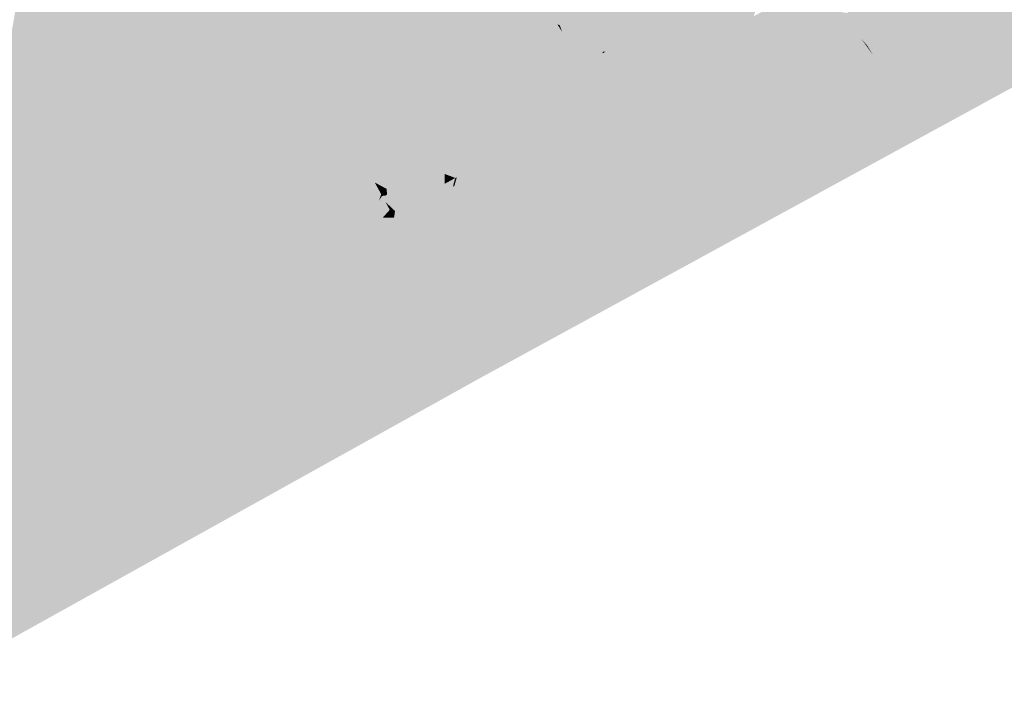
# Model space of a CAD drawing. Header units: metres. Extents: x 164696 to 183842, y 382615 to 387356.
# Tile 836 of 1056: x 182740.17 to 182743.14, y 386655.34 to 386657.36. Entities that reach past the tile are written whole.
import ezdxf

# ---------------------------------------------------------------- set-up
doc = ezdxf.new("R2010")
doc.units = ezdxf.units.M
doc.layers.add('C3D-SURFACE_TINSURFACE', color=7, linetype='Continuous')

msp = doc.modelspace()

# ---------------------------------------------------------------- linework, layer by layer
at = {"layer": 'C3D-SURFACE_TINSURFACE', "color": 11, "linetype": 'Continuous', "lineweight": -3, "true_color": 0xff8585}
for points in [[(182747.9618, 386659.7729), (182742.8729, 386657.0477), (182742.5444, 386656.8547)], [(182747.9618, 386659.7729), (182742.5444, 386656.8547), (182743.4797, 386657.3248)], [(182745.7361, 386658.6368), (182742.8729, 386657.0477), (182747.9618, 386659.7729)], [(182744.2683, 386657.8815), (182742.8729, 386657.0477), (182745.7361, 386658.6368)], [(182743.3552, 386657.8951), (182743.318, 386657.8749), (182742.8729, 386657.0477)], [(182744.2683, 386657.8815), (182743.3552, 386657.8951), (182742.8729, 386657.0477)], [(182743.2806, 386657.8547), (182742.8729, 386657.0477), (182743.318, 386657.8749)], [(182743.2433, 386657.8344), (182742.8729, 386657.0477), (182743.2806, 386657.8547)], [(182743.206, 386657.8142), (182742.8729, 386657.0477), (182743.2433, 386657.8344)], [(182743.1687, 386657.794), (182742.8729, 386657.0477), (182743.206, 386657.8142)], [(182742.2734, 386657.3074), (182742.4564, 386657.7875), (182741.7469, 386657.4646)], [(182742.2734, 386657.3074), (182742.3106, 386657.3276), (182742.4564, 386657.7875)], [(182742.3106, 386657.3276), (182742.476, 386657.7435), (182742.4564, 386657.7875)], [(182743.1314, 386657.7726), (182742.8729, 386657.0477), (182743.1687, 386657.794)], [(182743.0941, 386657.7524), (182742.8729, 386657.0477), (182743.1314, 386657.7726)], [(182742.3106, 386657.3276), (182742.348, 386657.3478), (182742.476, 386657.7435)], [(182742.348, 386657.3478), (182742.4956, 386657.6995), (182742.476, 386657.7435)], [(182743.0568, 386657.7322), (182742.8729, 386657.0477), (182743.0941, 386657.7524)], [(182743.0195, 386657.712), (182742.8729, 386657.0477), (182743.0568, 386657.7322)], [(182741.5413, 386657.711), (182740.9699, 386657.398), (182741.0039, 386657.3365)], [(182741.5413, 386657.711), (182741.0039, 386657.3365), (182741.5707, 386657.6594)], [(182742.348, 386657.3478), (182742.3852, 386657.368), (182742.4956, 386657.6995)], [(182742.9822, 386657.6917), (182742.8439, 386657.0921), (182743.0195, 386657.712)], [(182743.0195, 386657.712), (182742.8439, 386657.0921), (182742.8729, 386657.0477)], [(182742.9449, 386657.6715), (182742.8213, 386657.2516), (182742.8051, 386657.1554)], [(182742.9449, 386657.6715), (182742.8051, 386657.1554), (182742.817, 386657.1383)], [(182742.9449, 386657.6715), (182742.817, 386657.1383), (182742.9822, 386657.6917)], [(182742.9822, 386657.6917), (182742.817, 386657.1383), (182742.8439, 386657.0921)], [(182742.9076, 386657.6513), (182742.8213, 386657.2516), (182742.9449, 386657.6715)], [(182741.0379, 386657.275), (182741.5707, 386657.6594), (182741.0039, 386657.3365)], [(182741.0379, 386657.275), (182741.6197, 386657.6019), (182741.5707, 386657.6594)], [(182742.9076, 386657.6513), (182742.8703, 386657.631), (182742.7898, 386657.2458)], [(182742.9076, 386657.6513), (182742.7898, 386657.2458), (182742.793, 386657.2444)], [(182742.9076, 386657.6513), (182742.793, 386657.2444), (182742.8151, 386657.2482)], [(182742.9076, 386657.6513), (182742.8151, 386657.2482), (182742.8213, 386657.2516)], [(182742.7957, 386657.5906), (182742.7275, 386657.2794), (182742.8329, 386657.6108)], [(182742.8329, 386657.6108), (182742.7275, 386657.2794), (182742.7362, 386657.2655)], [(182742.8329, 386657.6108), (182742.7362, 386657.2655), (182742.755, 386657.2929)], [(182742.8329, 386657.6108), (182742.755, 386657.2929), (182742.7593, 386657.2953)], [(182742.8329, 386657.6108), (182742.7593, 386657.2953), (182742.8703, 386657.631)], [(182742.8703, 386657.631), (182742.7593, 386657.2953), (182742.7745, 386657.2705)], [(182742.8703, 386657.631), (182742.7745, 386657.2705), (182742.7898, 386657.2458)], [(182741.0379, 386657.275), (182741.0557, 386657.2317), (182741.6197, 386657.6019)], [(182741.0726, 386657.1975), (182741.6197, 386657.6019), (182741.0557, 386657.2317)], [(182741.0896, 386657.1633), (182741.6197, 386657.6019), (182741.0726, 386657.1975)], [(182741.0896, 386657.1633), (182741.7093, 386657.5068), (182741.6197, 386657.6019)], [(182742.7583, 386657.5703), (182742.7275, 386657.2794), (182742.7957, 386657.5906)], [(182742.7211, 386657.5501), (182742.6679, 386657.3778), (182742.6886, 386657.3393)], [(182742.7211, 386657.5501), (182742.6886, 386657.3393), (182742.7583, 386657.5703)], [(182742.7583, 386657.5703), (182742.6886, 386657.3393), (182742.7275, 386657.2794)], [(182740.4201, 386657.5353), (182740.3828, 386657.5151), (182741.0039, 386657.3365)], [(182740.4201, 386657.5353), (182741.0039, 386657.3365), (182740.9699, 386657.398)], [(182740.3456, 386657.4948), (182740.1829, 386656.7207), (182741.0557, 386657.2317)], [(182740.3456, 386657.4948), (182740.3083, 386657.4746), (182740.1829, 386656.7207)], [(182740.3828, 386657.5151), (182740.3456, 386657.4948), (182741.0039, 386657.3365)], [(182740.3456, 386657.4948), (182741.0379, 386657.275), (182741.0039, 386657.3365)], [(182740.3456, 386657.4948), (182741.0557, 386657.2317), (182741.0379, 386657.275)], [(182741.0896, 386657.1633), (182741.1066, 386657.1292), (182741.7093, 386657.5068)], [(182741.1066, 386657.1292), (182741.1236, 386657.095), (182741.7093, 386657.5068)], [(182741.1236, 386657.095), (182741.758, 386657.412), (182741.7093, 386657.5068)], [(182740.3083, 386657.4746), (182740.2711, 386657.4533), (182740.1829, 386656.7207)], [(182742.236, 386657.2871), (182742.2734, 386657.3074), (182741.7469, 386657.4646)], [(182742.236, 386657.2871), (182741.7469, 386657.4646), (182741.7701, 386657.4188)], [(182740.2711, 386657.4533), (182740.2339, 386657.433), (182740.1829, 386656.7207)], [(182740.2339, 386657.433), (182740.1966, 386657.4128), (182740.1829, 386656.7207)], [(182740.1966, 386657.4128), (182740.0614, 386656.83), (182740.1829, 386656.7207)], [(182740.1966, 386657.4128), (182740.1594, 386657.3926), (182740.0614, 386656.83)], [(182741.1236, 386657.095), (182741.664, 386657.2964), (182741.758, 386657.412)], [(182742.236, 386657.2871), (182741.7701, 386657.4188), (182741.8256, 386657.3879)], [(182742.4226, 386657.3883), (182742.6886, 386657.3393), (182742.4599, 386657.4085)], [(182742.4599, 386657.4085), (182742.6886, 386657.3393), (182742.6679, 386657.3778)], [(182742.1987, 386657.2669), (182741.8256, 386657.3879), (182741.8193, 386657.3867)], [(182742.1987, 386657.2669), (182741.8193, 386657.3867), (182741.9394, 386657.2616)], [(182742.1987, 386657.2669), (182742.236, 386657.2871), (182741.8256, 386657.3879)], [(182742.348, 386657.3478), (182742.7033, 386657.2649), (182742.3852, 386657.368)], [(182742.3852, 386657.368), (182742.7094, 386657.3009), (182742.4226, 386657.3883)], [(182742.3852, 386657.368), (182742.7033, 386657.2649), (182742.7315, 386657.27)], [(182742.3852, 386657.368), (182742.7315, 386657.27), (182742.7094, 386657.3009)], [(182742.4226, 386657.3883), (182742.7094, 386657.3009), (182742.6886, 386657.3393)], [(182741.8073, 386657.3211), (182741.8689, 386657.2913), (182741.8005, 386657.3406)], [(182741.8073, 386657.3211), (182741.8005, 386657.3406), (182741.8049, 386657.325)], [(182742.3106, 386657.3276), (182742.7143, 386657.2379), (182742.348, 386657.3478)], [(182742.348, 386657.3478), (182742.699, 386657.2626), (182742.7033, 386657.2649)], [(182742.348, 386657.3478), (182742.7143, 386657.2379), (182742.699, 386657.2626)], [(182742.6886, 386657.3393), (182742.7094, 386657.3009), (182742.7275, 386657.2794)], [(182741.7137, 386657.0039), (182741.8073, 386657.3211), (182741.8049, 386657.325)], [(182741.7137, 386657.0039), (182741.8049, 386657.325), (182741.7823, 386657.2995)], [(182741.7137, 386657.0039), (182741.7511, 386657.0241), (182741.8073, 386657.3211)], [(182741.7511, 386657.0241), (182741.8361, 386657.2777), (182741.8073, 386657.3211)], [(182741.8073, 386657.3211), (182741.8361, 386657.2777), (182741.8832, 386657.2696)], [(182741.8073, 386657.3211), (182741.8832, 386657.2696), (182741.8689, 386657.2913)], [(182742.2734, 386657.3074), (182742.7252, 386657.2108), (182742.3106, 386657.3276)], [(182742.3106, 386657.3276), (182742.71, 386657.2355), (182742.7143, 386657.2379)], [(182742.3106, 386657.3276), (182742.7252, 386657.2108), (182742.71, 386657.2355)], [(182741.6018, 386656.9432), (182741.664, 386657.2964), (182741.1236, 386657.095)], [(182741.6018, 386656.9432), (182741.7676, 386657.2915), (182741.664, 386657.2964)], [(182741.6018, 386656.9432), (182741.7687, 386657.2848), (182741.7676, 386657.2915)], [(182741.6018, 386656.9432), (182741.6391, 386656.9634), (182741.7687, 386657.2848)], [(182741.6764, 386656.9837), (182741.7687, 386657.2848), (182741.6391, 386656.9634)], [(182741.6764, 386656.9837), (182741.7756, 386657.2913), (182741.7687, 386657.2848)], [(182741.7137, 386657.0039), (182741.7756, 386657.2913), (182741.6764, 386656.9837)], [(182741.7137, 386657.0039), (182741.7823, 386657.2995), (182741.7756, 386657.2913)], [(182742.1987, 386657.2669), (182742.8439, 386657.0921), (182742.236, 386657.2871)], [(182742.236, 386657.2871), (182742.7094, 386657.1909), (182742.2734, 386657.3074)], [(182742.236, 386657.2871), (182742.709, 386657.1863), (182742.7094, 386657.1909)], [(182742.236, 386657.2871), (182742.817, 386657.1383), (182742.8051, 386657.1554)], [(182742.236, 386657.2871), (182742.8051, 386657.1554), (182742.709, 386657.1863)], [(182742.236, 386657.2871), (182742.8439, 386657.0921), (182742.817, 386657.1383)], [(182742.2734, 386657.3074), (182742.7094, 386657.1909), (182742.7251, 386657.2075)], [(182742.2734, 386657.3074), (182742.7251, 386657.2075), (182742.7252, 386657.2108)], [(182742.7094, 386657.3009), (182742.7315, 386657.27), (182742.7362, 386657.2655)], [(182742.7094, 386657.3009), (182742.7362, 386657.2655), (182742.7275, 386657.2794)], [(182741.7511, 386657.0241), (182741.7883, 386657.0444), (182741.8361, 386657.2777)], [(182741.7883, 386657.0444), (182741.8257, 386657.0646), (182741.8361, 386657.2777)], [(182741.8257, 386657.0646), (182741.8629, 386657.0848), (182741.8361, 386657.2777)], [(182741.8629, 386657.0848), (182741.9003, 386657.1051), (182741.8361, 386657.2777)], [(182741.9003, 386657.1051), (182741.8832, 386657.2696), (182741.8361, 386657.2777)], [(182741.9003, 386657.1051), (182741.9294, 386657.2562), (182741.8832, 386657.2696)], [(182741.9003, 386657.1051), (182741.9376, 386657.1253), (182741.9307, 386657.2566)], [(182741.9003, 386657.1051), (182741.9307, 386657.2566), (182741.9294, 386657.2562)], [(182741.9376, 386657.1253), (182741.932, 386657.2573), (182741.9307, 386657.2566)], [(182741.9749, 386657.1455), (182741.9333, 386657.258), (182741.932, 386657.2573)], [(182741.9376, 386657.1253), (182741.9749, 386657.1455), (182741.932, 386657.2573)], [(182742.0495, 386657.186), (182741.9344, 386657.2589), (182741.9333, 386657.258)], [(182741.9749, 386657.1455), (182742.0122, 386657.1657), (182741.9333, 386657.258)], [(182742.0495, 386657.186), (182741.9333, 386657.258), (182742.0122, 386657.1657)], [(182742.0495, 386657.186), (182741.9356, 386657.2596), (182741.9344, 386657.2589)], [(182742.0868, 386657.2062), (182741.9373, 386657.2602), (182741.9356, 386657.2596)], [(182742.0495, 386657.186), (182742.0868, 386657.2062), (182741.9356, 386657.2596)], [(182742.1614, 386657.2467), (182741.9381, 386657.2609), (182741.9373, 386657.2602)], [(182742.0868, 386657.2062), (182742.1241, 386657.2264), (182741.9373, 386657.2602)], [(182742.1614, 386657.2467), (182741.9373, 386657.2602), (182742.1241, 386657.2264)], [(182742.1614, 386657.2467), (182741.9394, 386657.2616), (182741.9381, 386657.2609)], [(182742.1614, 386657.2467), (182742.1987, 386657.2669), (182741.9394, 386657.2616)], [(182742.1614, 386657.2467), (182742.8439, 386657.0921), (182742.1987, 386657.2669)], [(182741.0726, 386657.1975), (182741.0557, 386657.2317), (182740.1829, 386656.7207)], [(182742.0868, 386657.2062), (182742.8729, 386657.0477), (182742.1241, 386657.2264)], [(182742.1614, 386657.2467), (182742.1241, 386657.2264), (182742.8729, 386657.0477)], [(182742.1614, 386657.2467), (182742.8729, 386657.0477), (182742.8439, 386657.0921)], [(182741.0726, 386657.1975), (182740.1829, 386656.7207), (182740.8557, 386656.5375)], [(182741.0726, 386657.1975), (182740.8557, 386656.5375), (182740.893, 386656.5577)], [(182741.0896, 386657.1633), (182741.0726, 386657.1975), (182740.893, 386656.5577)], [(182742.0495, 386657.186), (182742.8729, 386657.0477), (182742.0868, 386657.2062)], [(182741.0896, 386657.1633), (182740.893, 386656.5577), (182740.9303, 386656.578)], [(182741.1066, 386657.1292), (182741.0896, 386657.1633), (182740.9303, 386656.578)], [(182741.9749, 386657.1455), (182742.8729, 386657.0477), (182742.0122, 386657.1657)], [(182742.0495, 386657.186), (182742.0122, 386657.1657), (182742.8729, 386657.0477)], [(182741.9376, 386657.1253), (182741.6005, 386656.3626), (182741.9749, 386657.1455)], [(182741.9749, 386657.1455), (182741.6005, 386656.3626), (182742.5444, 386656.8547)], [(182741.9749, 386657.1455), (182742.5444, 386656.8547), (182742.8729, 386657.0477)], [(182741.1066, 386657.1292), (182740.9303, 386656.578), (182740.9676, 386656.5982)], [(182741.1236, 386657.095), (182741.1066, 386657.1292), (182740.9676, 386656.5982)], [(182741.8629, 386657.0848), (182741.5909, 386656.3534), (182741.9003, 386657.1051)], [(182741.9003, 386657.1051), (182741.5909, 386656.3534), (182741.5967, 386656.3606)], [(182741.9003, 386657.1051), (182741.5967, 386656.3606), (182741.9376, 386657.1253)], [(182741.9376, 386657.1253), (182741.5967, 386656.3606), (182741.6005, 386656.3626)], [(182741.1428, 386657.0537), (182741.1236, 386657.095), (182740.9676, 386656.5982)], [(182741.5645, 386656.923), (182741.1236, 386657.095), (182741.1428, 386657.0537)], [(182741.6018, 386656.9432), (182741.1236, 386657.095), (182741.5645, 386656.923)], [(182741.8257, 386657.0646), (182741.5874, 386656.3515), (182741.8629, 386657.0848)], [(182741.8629, 386657.0848), (182741.5874, 386656.3515), (182741.5909, 386656.3534)], [(182741.1428, 386657.0537), (182740.9676, 386656.5982), (182741.0049, 386656.6184)], [(182741.1428, 386657.0537), (182741.0049, 386656.6184), (182741.0422, 386656.6387)], [(182741.1676, 386657.0073), (182741.1428, 386657.0537), (182741.0422, 386656.6387)], [(182741.5645, 386656.923), (182741.1428, 386657.0537), (182741.1676, 386657.0073)], [(182741.7883, 386657.0444), (182741.5392, 386656.3236), (182741.8257, 386657.0646)], [(182741.8257, 386657.0646), (182741.5392, 386656.3236), (182741.5539, 386656.2876)], [(182741.7511, 386657.0241), (182741.5392, 386656.3236), (182741.7883, 386657.0444)], [(182741.8257, 386657.0646), (182741.5539, 386656.2876), (182741.5839, 386656.3496)], [(182741.8257, 386657.0646), (182741.5839, 386656.3496), (182741.5874, 386656.3515)], [(182741.7137, 386657.0039), (182741.519, 386656.364), (182741.7511, 386657.0241)], [(182741.7511, 386657.0241), (182741.519, 386656.364), (182741.5392, 386656.3236)], [(182741.1676, 386657.0073), (182741.0422, 386656.6387), (182741.0795, 386656.6589)], [(182741.1676, 386657.0073), (182741.0795, 386656.6589), (182741.1925, 386656.9608)], [(182741.4093, 386656.9137), (182741.1676, 386657.0073), (182741.1925, 386656.9608)], [(182741.5179, 386656.8977), (182741.5272, 386656.9028), (182741.1676, 386657.0073)], [(182741.5179, 386656.8977), (182741.1676, 386657.0073), (182741.4093, 386656.9137)], [(182741.5272, 386656.9028), (182741.5645, 386656.923), (182741.1676, 386657.0073)], [(182741.7137, 386657.0039), (182741.6764, 386656.9837), (182741.519, 386656.364)], [(182741.6764, 386656.9837), (182741.6391, 386656.9634), (182741.519, 386656.364)], [(182741.1925, 386656.9608), (182741.0795, 386656.6589), (182741.1168, 386656.6791)], [(182741.1925, 386656.9608), (182741.1168, 386656.6791), (182741.2174, 386656.9143)], [(182741.4526, 386656.8623), (182741.1925, 386656.9608), (182741.2174, 386656.9143)], [(182741.4527, 386656.8923), (182741.1925, 386656.9608), (182741.4526, 386656.8623)], [(182741.4093, 386656.9137), (182741.1925, 386656.9608), (182741.4527, 386656.8923)], [(182741.6018, 386656.9432), (182741.4821, 386656.4199), (182741.6391, 386656.9634)], [(182741.6391, 386656.9634), (182741.4821, 386656.4199), (182741.519, 386656.364)], [(182741.5272, 386656.9028), (182741.4151, 386656.5252), (182741.5645, 386656.923)], [(182741.5645, 386656.923), (182741.4151, 386656.5252), (182741.4343, 386656.4894)], [(182741.5645, 386656.923), (182741.4343, 386656.4894), (182741.4821, 386656.4199)], [(182741.6018, 386656.9432), (182741.5645, 386656.923), (182741.4821, 386656.4199)], [(182741.2174, 386656.9143), (182741.1168, 386656.6791), (182741.1541, 386656.6993)], [(182741.2174, 386656.9143), (182741.1541, 386656.6993), (182741.2358, 386656.8781)], [(182741.4153, 386656.8421), (182741.4526, 386656.8623), (182741.2174, 386656.9143)], [(182741.4153, 386656.8421), (182741.2174, 386656.9143), (182741.2358, 386656.8781)], [(182741.5179, 386656.8977), (182741.3959, 386656.5611), (182741.5272, 386656.9028)], [(182741.5272, 386656.9028), (182741.3959, 386656.5611), (182741.4151, 386656.5252)], [(182741.5179, 386656.8977), (182741.4811, 386656.8524), (182741.3959, 386656.5611)], [(182741.4527, 386656.8923), (182741.4526, 386656.8623), (182741.4852, 386656.88)], [(182741.1914, 386656.7196), (182741.2358, 386656.8781), (182741.1541, 386656.6993)], [(182741.1914, 386656.7196), (182741.2423, 386656.8663), (182741.2358, 386656.8781)], [(182741.1914, 386656.7196), (182741.2201, 386656.7871), (182741.2423, 386656.8663)], [(182741.378, 386656.8218), (182741.2358, 386656.8781), (182741.2423, 386656.8663)], [(182741.4153, 386656.8421), (182741.2358, 386656.8781), (182741.378, 386656.8218)], [(182741.378, 386656.8218), (182741.2423, 386656.8663), (182741.2781, 386656.8471)], [(182741.4852, 386656.88), (182741.4526, 386656.8623), (182741.3693, 386656.6164)], [(182741.4852, 386656.88), (182741.3693, 386656.6164), (182741.4786, 386656.8576)], [(182741.4153, 386656.8421), (182741.3693, 386656.6164), (182741.4526, 386656.8623)], [(182741.378, 386656.8218), (182741.2781, 386656.8471), (182741.2791, 386656.8297)], [(182741.4786, 386656.8576), (182741.3693, 386656.6164), (182741.3959, 386656.5611)], [(182741.4153, 386656.8421), (182741.378, 386656.8218), (182741.3693, 386656.6164)], [(182741.4786, 386656.8576), (182741.3959, 386656.5611), (182741.4811, 386656.8524)], [(182740.0614, 386656.83), (182740.0904, 386656.7924), (182740.1829, 386656.7207)], [(182741.2288, 386656.7398), (182741.2425, 386656.8187), (182741.2201, 386656.7871)], [(182741.2288, 386656.7398), (182741.2745, 386656.8075), (182741.2644, 386656.826)], [(182741.2288, 386656.7398), (182741.2644, 386656.826), (182741.2546, 386656.8115)], [(182741.2288, 386656.7398), (182741.2546, 386656.8115), (182741.2425, 386656.8187)], [(182741.266, 386656.76), (182741.2745, 386656.8075), (182741.2288, 386656.7398)], [(182741.3406, 386656.8005), (182741.2735, 386656.8265), (182741.2644, 386656.826)], [(182741.3406, 386656.8005), (182741.2644, 386656.826), (182741.2745, 386656.8075)], [(182741.266, 386656.76), (182741.2874, 386656.784), (182741.2745, 386656.8075)], [(182741.3406, 386656.8005), (182741.2791, 386656.8297), (182741.2735, 386656.8265)], [(182741.3034, 386656.7803), (182741.2745, 386656.8075), (182741.2874, 386656.784)], [(182741.3406, 386656.8005), (182741.2745, 386656.8075), (182741.3034, 386656.7803)], [(182741.3406, 386656.8005), (182741.378, 386656.8218), (182741.2791, 386656.8297)], [(182741.3406, 386656.8005), (182741.3234, 386656.709), (182741.378, 386656.8218)], [(182741.378, 386656.8218), (182741.3234, 386656.709), (182741.3693, 386656.6164)], [(182740.0904, 386656.7924), (182740.1195, 386656.7547), (182740.1829, 386656.7207)], [(182741.2288, 386656.7398), (182741.2201, 386656.7871), (182741.1914, 386656.7196)], [(182741.266, 386656.76), (182741.3003, 386656.7605), (182741.2874, 386656.784)], [(182741.3034, 386656.7803), (182741.2874, 386656.784), (182741.3003, 386656.7605)], [(182741.3406, 386656.8005), (182741.3034, 386656.7803), (182741.3003, 386656.7605)], [(182741.3406, 386656.8005), (182741.3003, 386656.7605), (182741.3132, 386656.737)], [(182741.3406, 386656.8005), (182741.3132, 386656.737), (182741.3234, 386656.709)], [(182740.1195, 386656.7547), (182740.0722, 386656.1127), (182740.2347, 386656.6249)], [(182740.1195, 386656.7547), (182740.1958, 386656.6968), (182740.1829, 386656.7207)], [(182740.1195, 386656.7547), (182740.2088, 386656.6728), (182740.1958, 386656.6968)], [(182740.1195, 386656.7547), (182740.2218, 386656.6488), (182740.2088, 386656.6728)], [(182740.1195, 386656.7547), (182740.2347, 386656.6249), (182740.2218, 386656.6488)], [(182741.266, 386656.76), (182741.2288, 386656.7398), (182741.3132, 386656.737)], [(182741.266, 386656.76), (182741.3132, 386656.737), (182741.3003, 386656.7605)], [(182740.1829, 386656.7207), (182740.1958, 386656.6968), (182740.8183, 386656.5173)], [(182740.1829, 386656.7207), (182740.8183, 386656.5173), (182740.8557, 386656.5375)], [(182741.3693, 386656.6164), (182741.1914, 386656.7196), (182741.1541, 386656.6993)], [(182741.3234, 386656.709), (182741.2288, 386656.7398), (182741.1914, 386656.7196)], [(182741.3693, 386656.6164), (182741.3234, 386656.709), (182741.1914, 386656.7196)], [(182741.2288, 386656.7398), (182741.3234, 386656.709), (182741.3132, 386656.737)], [(182740.1958, 386656.6968), (182740.2088, 386656.6728), (182740.8183, 386656.5173)], [(182741.3693, 386656.6164), (182741.1541, 386656.6993), (182741.1168, 386656.6791)], [(182740.2088, 386656.6728), (182740.2803, 386656.5766), (182740.7811, 386656.497)], [(182740.2088, 386656.6728), (182740.7811, 386656.497), (182740.8183, 386656.5173)], [(182740.2088, 386656.6728), (182740.2218, 386656.6488), (182740.2803, 386656.5766)], [(182741.3959, 386656.5611), (182741.0795, 386656.6589), (182741.0422, 386656.6387)], [(182741.3959, 386656.5611), (182741.1168, 386656.6791), (182741.0795, 386656.6589)], [(182741.3959, 386656.5611), (182741.3693, 386656.6164), (182741.1168, 386656.6791)], [(182740.0722, 386656.1127), (182740.1095, 386656.1329), (182740.2347, 386656.6249)], [(182740.1095, 386656.1329), (182740.1468, 386656.1531), (182740.2347, 386656.6249)], [(182740.1468, 386656.1531), (182740.1841, 386656.1734), (182740.2347, 386656.6249)], [(182740.1841, 386656.1734), (182740.3048, 386656.516), (182740.2347, 386656.6249)], [(182740.2218, 386656.6488), (182740.2347, 386656.6249), (182740.2803, 386656.5766)], [(182740.2347, 386656.6249), (182740.3048, 386656.516), (182740.2803, 386656.5766)], [(182741.0049, 386656.6184), (182741.4151, 386656.5252), (182741.0422, 386656.6387)], [(182741.3959, 386656.5611), (182741.0422, 386656.6387), (182741.4151, 386656.5252)], [(182740.9676, 386656.5982), (182740.9303, 386656.578), (182741.4535, 386656.4535)], [(182740.9676, 386656.5982), (182741.4535, 386656.4535), (182741.0049, 386656.6184)], [(182741.0049, 386656.6184), (182741.4343, 386656.4894), (182741.4151, 386656.5252)], [(182741.0049, 386656.6184), (182741.4535, 386656.4535), (182741.4343, 386656.4894)], [(182740.2803, 386656.5766), (182740.3048, 386656.516), (182740.6318, 386656.4161)], [(182740.2803, 386656.5766), (182740.6318, 386656.4161), (182740.6691, 386656.4364)], [(182740.2803, 386656.5766), (182740.6691, 386656.4364), (182740.7064, 386656.4566)], [(182740.2803, 386656.5766), (182740.7064, 386656.4566), (182740.7437, 386656.4768)], [(182740.2803, 386656.5766), (182740.7437, 386656.4768), (182740.7811, 386656.497)], [(182740.893, 386656.5577), (182741.4535, 386656.4535), (182740.9303, 386656.578)], [(182740.8183, 386656.5173), (182741.4082, 386656.3317), (182740.8557, 386656.5375)], [(182740.8557, 386656.5375), (182741.5392, 386656.3236), (182740.893, 386656.5577)], [(182740.8557, 386656.5375), (182741.4082, 386656.3317), (182741.5539, 386656.2876)], [(182740.8557, 386656.5375), (182741.5539, 386656.2876), (182741.5392, 386656.3236)], [(182740.893, 386656.5577), (182741.5392, 386656.3236), (182741.4535, 386656.4535)], [(182740.1841, 386656.1734), (182740.3187, 386656.4682), (182740.3048, 386656.516)], [(182740.5572, 386656.3757), (182740.3048, 386656.516), (182740.3623, 386656.4102)], [(182740.5572, 386656.3757), (182740.5945, 386656.3959), (182740.3048, 386656.516)], [(182740.5945, 386656.3959), (182740.6318, 386656.4161), (182740.3048, 386656.516)], [(182740.3048, 386656.516), (182740.3187, 386656.4682), (182740.3623, 386656.4102)], [(182740.7811, 386656.497), (182741.4002, 386656.3274), (182740.8183, 386656.5173)], [(182740.8183, 386656.5173), (182741.4002, 386656.3274), (182741.4082, 386656.3317)], [(182740.7064, 386656.4566), (182741.3842, 386656.3187), (182740.7437, 386656.4768)], [(182740.7437, 386656.4768), (182741.3922, 386656.3231), (182740.7811, 386656.497)], [(182740.7437, 386656.4768), (182741.3842, 386656.3187), (182741.3922, 386656.3231)], [(182740.7811, 386656.497), (182741.3922, 386656.3231), (182741.4002, 386656.3274)], [(182741.4343, 386656.4894), (182741.4535, 386656.4535), (182741.4821, 386656.4199)], [(182740.1841, 386656.1734), (182740.2214, 386656.1936), (182740.3187, 386656.4682)], [(182740.2214, 386656.1936), (182740.328, 386656.4487), (182740.3187, 386656.4682)], [(182740.2214, 386656.1936), (182740.2588, 386656.2138), (182740.328, 386656.4487)], [(182740.2588, 386656.2138), (182740.296, 386656.2341), (182740.328, 386656.4487)], [(182740.296, 386656.2341), (182740.3623, 386656.4102), (182740.328, 386656.4487)], [(182740.3187, 386656.4682), (182740.328, 386656.4487), (182740.3623, 386656.4102)], [(182740.6691, 386656.4364), (182741.3762, 386656.3144), (182740.7064, 386656.4566)], [(182740.7064, 386656.4566), (182741.3762, 386656.3144), (182741.3842, 386656.3187)], [(182741.5392, 386656.3236), (182741.519, 386656.364), (182741.4535, 386656.4535)], [(182741.519, 386656.364), (182741.4821, 386656.4199), (182741.4535, 386656.4535)], [(182740.6318, 386656.4161), (182741.3682, 386656.3101), (182740.6691, 386656.4364)], [(182740.6691, 386656.4364), (182741.3682, 386656.3101), (182741.3762, 386656.3144)], [(182740.296, 386656.2341), (182740.3334, 386656.2543), (182740.3623, 386656.4102)], [(182740.3334, 386656.2543), (182740.3706, 386656.2745), (182740.3623, 386656.4102)], [(182740.408, 386656.2947), (182740.3623, 386656.4102), (182740.3706, 386656.2745)], [(182740.408, 386656.2947), (182740.4453, 386656.315), (182740.3623, 386656.4102)], [(182740.4453, 386656.315), (182740.4826, 386656.3352), (182740.3623, 386656.4102)], [(182740.4826, 386656.3352), (182740.5199, 386656.3554), (182740.3623, 386656.4102)], [(182740.5199, 386656.3554), (182740.5572, 386656.3757), (182740.3623, 386656.4102)], [(182740.5572, 386656.3757), (182741.3522, 386656.3014), (182740.5945, 386656.3959)], [(182740.5945, 386656.3959), (182741.3602, 386656.3057), (182740.6318, 386656.4161)], [(182740.5945, 386656.3959), (182741.3522, 386656.3014), (182741.3602, 386656.3057)], [(182740.6318, 386656.4161), (182741.3602, 386656.3057), (182741.3682, 386656.3101)], [(182740.5199, 386656.3554), (182741.3442, 386656.2971), (182740.5572, 386656.3757)], [(182740.5572, 386656.3757), (182741.3442, 386656.2971), (182741.3522, 386656.3014)], [(182740.4453, 386656.315), (182741.3282, 386656.2884), (182740.4826, 386656.3352)], [(182740.4826, 386656.3352), (182741.3362, 386656.2927), (182740.5199, 386656.3554)], [(182740.4826, 386656.3352), (182741.3282, 386656.2884), (182741.3362, 386656.2927)], [(182740.5199, 386656.3554), (182741.3362, 386656.2927), (182741.3442, 386656.2971)], [(182740.408, 386656.2947), (182739.883, 386655.3431), (182740.4453, 386656.315)], [(182740.4453, 386656.315), (182739.883, 386655.3431), (182741.2446, 386656.1008)], [(182740.4453, 386656.315), (182741.3501, 386656.283), (182741.3282, 386656.2884)], [(182740.4453, 386656.315), (182741.2446, 386656.1008), (182741.3501, 386656.283)], [(182739.883, 386655.3431), (182740.408, 386656.2947), (182740.3706, 386656.2745)], [(182740.3334, 386656.2543), (182739.883, 386655.3431), (182740.3706, 386656.2745)], [(182740.296, 386656.2341), (182739.883, 386655.3431), (182740.3334, 386656.2543)], [(182740.2588, 386656.2138), (182739.883, 386655.3431), (182740.296, 386656.2341)], [(182740.2214, 386656.1936), (182739.883, 386655.3431), (182740.2588, 386656.2138)], [(182740.1841, 386656.1734), (182739.883, 386655.3431), (182740.2214, 386656.1936)], [(182740.1468, 386656.1531), (182739.883, 386655.3431), (182740.1841, 386656.1734)]]:
    msp.add_solid(points, dxfattribs=at)
at = {"layer": 'C3D-SURFACE_TINSURFACE', "color": 1, "linetype": 'Continuous', "lineweight": -3, "true_color": 0xe60000}
for points in [[(182741.7588, 386657.4314), (182741.758, 386657.412), (182741.7927, 386657.3443)], [(182741.7588, 386657.4314), (182741.7927, 386657.3443), (182741.78, 386657.3991)], [(182741.758, 386657.412), (182741.664, 386657.2964), (182741.7927, 386657.3443)], [(182741.9394, 386657.2616), (182741.8193, 386657.3867), (182741.78, 386657.3991)], [(182741.9394, 386657.2616), (182741.78, 386657.3991), (182741.9304, 386657.2614)], [(182741.8689, 386657.2913), (182741.9304, 386657.2614), (182741.78, 386657.3991)], [(182741.8689, 386657.2913), (182741.78, 386657.3991), (182741.8005, 386657.3406)], [(182741.8005, 386657.3406), (182741.78, 386657.3991), (182741.7927, 386657.3443)], [(182741.664, 386657.2964), (182741.7676, 386657.2915), (182741.7927, 386657.3443)], [(182741.7687, 386657.2848), (182741.7927, 386657.3443), (182741.7676, 386657.2915)], [(182741.7687, 386657.2848), (182741.7756, 386657.2913), (182741.7927, 386657.3443)], [(182741.7756, 386657.2913), (182741.7823, 386657.2995), (182741.7927, 386657.3443)], [(182741.8049, 386657.325), (182741.7927, 386657.3443), (182741.7823, 386657.2995)], [(182741.8005, 386657.3406), (182741.7927, 386657.3443), (182741.8049, 386657.325)], [(182742.5444, 386656.8547), (182741.5588, 386656.2756), (182743.4797, 386657.3248)], [(182741.8832, 386657.2696), (182741.9304, 386657.2614), (182741.8689, 386657.2913)], [(182742.7362, 386657.2655), (182742.7448, 386657.2515), (182742.755, 386657.2929)], [(182742.7593, 386657.2953), (182742.755, 386657.2929), (182742.7448, 386657.2515)], [(182742.7593, 386657.2953), (182742.7448, 386657.2515), (182742.762, 386657.2235)], [(182742.7593, 386657.2953), (182742.762, 386657.2235), (182742.7745, 386657.2705)], [(182741.8832, 386657.2696), (182741.9294, 386657.2562), (182741.9304, 386657.2614)], [(182741.9307, 386657.2566), (182741.9304, 386657.2614), (182741.9294, 386657.2562)], [(182741.9394, 386657.2616), (182741.9304, 386657.2614), (182741.9381, 386657.2609)], [(182741.932, 386657.2573), (182741.9304, 386657.2614), (182741.9307, 386657.2566)], [(182741.9333, 386657.258), (182741.9304, 386657.2614), (182741.932, 386657.2573)], [(182741.9333, 386657.258), (182741.9344, 386657.2589), (182741.9304, 386657.2614)], [(182741.9356, 386657.2596), (182741.9304, 386657.2614), (182741.9344, 386657.2589)], [(182741.9373, 386657.2602), (182741.9304, 386657.2614), (182741.9356, 386657.2596)], [(182741.9373, 386657.2602), (182741.9381, 386657.2609), (182741.9304, 386657.2614)], [(182742.7033, 386657.2649), (182742.699, 386657.2626), (182742.7448, 386657.2515)], [(182742.7143, 386657.2379), (182742.7448, 386657.2515), (182742.699, 386657.2626)], [(182742.7315, 386657.27), (182742.7033, 386657.2649), (182742.7448, 386657.2515)], [(182742.7143, 386657.2379), (182742.762, 386657.2235), (182742.7448, 386657.2515)], [(182742.7362, 386657.2655), (182742.7315, 386657.27), (182742.7448, 386657.2515)], [(182742.7745, 386657.2705), (182742.762, 386657.2235), (182742.7793, 386657.1956)], [(182742.7745, 386657.2705), (182742.7793, 386657.1956), (182742.7898, 386657.2458)], [(182742.8213, 386657.2516), (182742.8151, 386657.2482), (182742.7965, 386657.1676)], [(182742.8051, 386657.1554), (182742.8213, 386657.2516), (182742.7965, 386657.1676)], [(182742.7143, 386657.2379), (182742.71, 386657.2355), (182742.762, 386657.2235)], [(182742.7252, 386657.2108), (182742.762, 386657.2235), (182742.71, 386657.2355)], [(182742.7252, 386657.2108), (182742.7793, 386657.1956), (182742.762, 386657.2235)], [(182742.7898, 386657.2458), (182742.7793, 386657.1956), (182742.793, 386657.2444)], [(182742.793, 386657.2444), (182742.7793, 386657.1956), (182742.7965, 386657.1676)], [(182742.793, 386657.2444), (182742.7965, 386657.1676), (182742.8151, 386657.2482)], [(182742.7094, 386657.1909), (182742.709, 386657.1863), (182742.7965, 386657.1676)], [(182742.7251, 386657.2075), (182742.7094, 386657.1909), (182742.7965, 386657.1676)], [(182742.7252, 386657.2108), (182742.7251, 386657.2075), (182742.7793, 386657.1956)], [(182742.7251, 386657.2075), (182742.7965, 386657.1676), (182742.7793, 386657.1956)], [(182742.8051, 386657.1554), (182742.7965, 386657.1676), (182742.709, 386657.1863)], [(182741.2423, 386656.8663), (182741.2201, 386656.7871), (182741.2487, 386656.8546)], [(182741.2423, 386656.8663), (182741.2487, 386656.8546), (182741.2781, 386656.8471)], [(182741.2201, 386656.7871), (182741.2425, 386656.8187), (182741.2487, 386656.8546)], [(182741.2546, 386656.8115), (182741.2487, 386656.8546), (182741.2425, 386656.8187)], [(182741.2546, 386656.8115), (182741.2616, 386656.8311), (182741.2487, 386656.8546)], [(182741.2791, 386656.8297), (182741.2781, 386656.8471), (182741.2487, 386656.8546)], [(182741.2791, 386656.8297), (182741.2487, 386656.8546), (182741.2616, 386656.8311)], [(182742.5444, 386656.8547), (182741.6005, 386656.3626), (182741.5588, 386656.2756)], [(182741.2644, 386656.826), (182741.2616, 386656.8311), (182741.2546, 386656.8115)], [(182741.2644, 386656.826), (182741.2735, 386656.8265), (182741.2616, 386656.8311)], [(182741.2791, 386656.8297), (182741.2616, 386656.8311), (182741.2735, 386656.8265)], [(182741.6005, 386656.3626), (182741.5967, 386656.3606), (182741.5588, 386656.2756)], [(182741.5967, 386656.3606), (182741.5909, 386656.3534), (182741.5588, 386656.2756)], [(182741.4082, 386656.3317), (182741.4002, 386656.3274), (182741.5588, 386656.2756)], [(182741.5539, 386656.2876), (182741.4082, 386656.3317), (182741.5588, 386656.2756)], [(182741.5539, 386656.2876), (182741.5588, 386656.2756), (182741.5839, 386656.3496)], [(182741.5909, 386656.3534), (182741.5874, 386656.3515), (182741.5588, 386656.2756)], [(182741.5874, 386656.3515), (182741.5839, 386656.3496), (182741.5588, 386656.2756)], [(182741.3522, 386656.3014), (182741.3442, 386656.2971), (182741.5588, 386656.2756)], [(182741.3602, 386656.3057), (182741.3522, 386656.3014), (182741.5588, 386656.2756)], [(182741.3682, 386656.3101), (182741.3602, 386656.3057), (182741.5588, 386656.2756)], [(182741.3762, 386656.3144), (182741.3682, 386656.3101), (182741.5588, 386656.2756)], [(182741.3842, 386656.3187), (182741.3762, 386656.3144), (182741.5588, 386656.2756)], [(182741.3922, 386656.3231), (182741.3842, 386656.3187), (182741.5588, 386656.2756)], [(182741.4002, 386656.3274), (182741.3922, 386656.3231), (182741.5588, 386656.2756)], [(182741.2446, 386656.1008), (182741.5588, 386656.2756), (182741.3501, 386656.283)], [(182741.3362, 386656.2927), (182741.3282, 386656.2884), (182741.5588, 386656.2756)], [(182741.3282, 386656.2884), (182741.3501, 386656.283), (182741.5588, 386656.2756)], [(182741.3442, 386656.2971), (182741.3362, 386656.2927), (182741.5588, 386656.2756)]]:
    msp.add_solid(points, dxfattribs=at)
at = {"layer": 'C3D-SURFACE_TINSURFACE', "color": 61, "linetype": 'Continuous', "lineweight": -3, "true_color": 0xe4eb6b}
for points in [[(182741.4899, 386656.8825), (182741.4093, 386656.9137), (182741.4527, 386656.8923)], [(182741.4899, 386656.8825), (182741.5179, 386656.8977), (182741.4093, 386656.9137)], [(182741.4899, 386656.8825), (182741.4527, 386656.8923), (182741.4852, 386656.88)], [(182741.4899, 386656.8825), (182741.4811, 386656.8524), (182741.5179, 386656.8977)], [(182741.4899, 386656.8825), (182741.4852, 386656.88), (182741.4786, 386656.8576)], [(182741.4899, 386656.8825), (182741.4786, 386656.8576), (182741.4811, 386656.8524)]]:
    msp.add_solid(points, dxfattribs=at)

doc.saveas('drawing.dxf')
